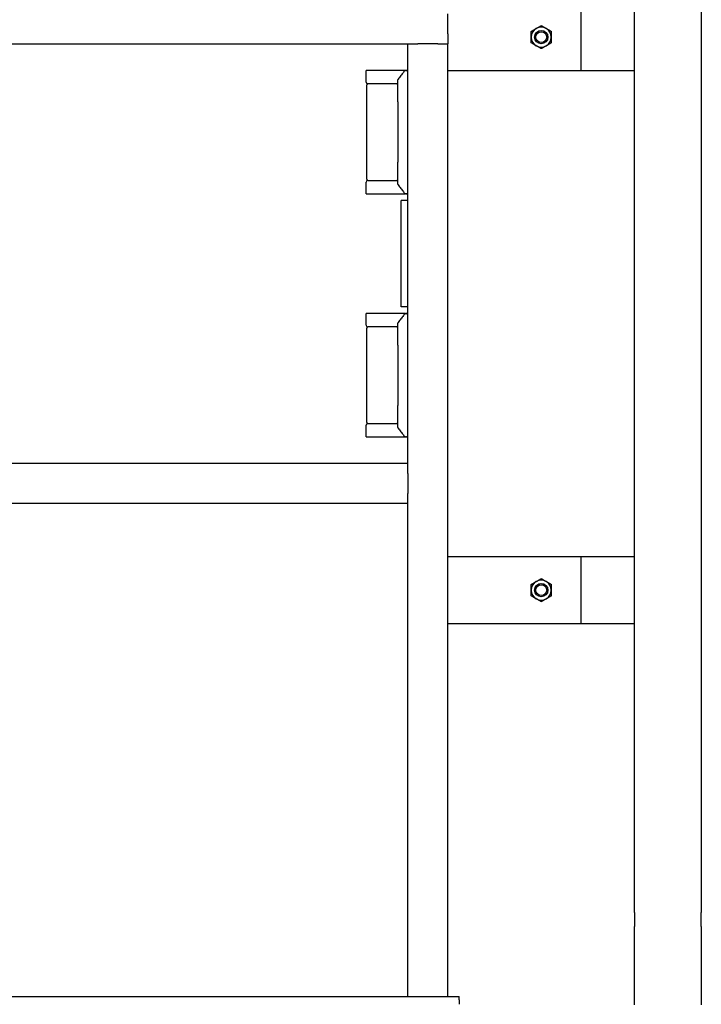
# Model space of a CAD drawing. Header units: inches. Extents: x 24 to 1128, y -94 to 748.
# Tile 460 of 573: x 759 to 785, y 236 to 273. Entities that reach past the tile are written whole.
import ezdxf

# ---------------------------------------------------------------- set-up
doc = ezdxf.new("R2010")
doc.units = ezdxf.units.IN
doc.header["$LTSCALE"] = 32
doc.header["$MEASUREMENT"] = 0
doc.layers.add('Visible (ANSI)', color=7, linetype='Continuous', lineweight=30)

msp = doc.modelspace()

# ---------------------------------------------------------------- linework, layer by layer
at = {"layer": 'Visible (ANSI)'}
for p, q in [((780.21339, 270.87612), (780.21339, 273.37612)), ((782.21339, 239.28145), (782.21339, 273.37612)), ((782.21339, 270.87612), (782.21339, 273.37612)), ((784.71339, 273.37612), (784.71339, 239.28145)), ((775.21339, 272.25112), (775.21339, 273.00112)), ((775.21339, 272.25112), (775.21339, 271.87612)), ((737.21339, 271.87612), (773.71339, 271.87612)), ((773.71339, 256.12612), (773.71339, 271.87612)), ((773.71339, 271.87612), (774.08839, 271.87612)), ((774.83839, 271.87612), (774.08839, 271.87612)), ((774.83839, 271.87612), (775.21339, 271.87612)), ((775.21339, 236.12612), (775.21339, 271.87612)), ((772.14671, 270.43862), (772.14671, 270.87612)), ((773.60193, 270.87612), (772.14671, 270.87612)), ((773.60193, 270.87612), (773.61833, 270.87612)), ((773.66982, 270.87612), (773.61833, 270.87612)), ((773.66982, 270.87612), (773.71339, 270.87612)), ((775.21339, 270.87612), (780.21339, 270.87612)), ((780.21339, 270.87612), (782.21339, 270.87612)), ((773.33839, 269.69857), (773.33839, 270.52265)), ((772.17796, 266.79279), (772.17796, 270.33446)), ((773.04988, 270.37612), (772.20921, 270.37612)), ((773.29673, 270.37612), (773.04988, 270.37612)), ((773.33839, 269.69857), (773.33839, 267.42868)), ((773.33839, 266.6046), (773.33839, 267.42868)), ((772.20921, 266.75112), (773.04988, 266.75112)), ((773.04988, 266.75112), (773.29673, 266.75112)), ((772.14671, 266.25112), (772.14671, 266.68862)), ((772.14671, 266.25112), (773.60193, 266.25112)), ((773.71339, 266.00112), (773.46339, 266.00112)), ((773.46339, 262.00112), (773.46339, 266.00112)), ((773.61833, 266.25112), (773.60193, 266.25112)), ((773.61833, 266.25112), (773.66982, 266.25112)), ((773.71339, 266.25112), (773.66982, 266.25112)), ((773.71339, 262.00112), (773.46339, 262.00112)), ((772.14671, 261.31362), (772.14671, 261.75112)), ((773.60193, 261.75112), (772.14671, 261.75112)), ((773.60193, 261.75112), (773.61833, 261.75112)), ((773.66982, 261.75112), (773.61833, 261.75112)), ((773.66982, 261.75112), (773.71339, 261.75112)), ((772.17796, 257.66779), (772.17796, 261.20946)), ((773.04988, 261.25112), (772.20921, 261.25112)), ((773.29673, 261.25112), (773.04988, 261.25112)), ((773.33839, 260.57357), (773.33839, 261.39765)), ((773.33839, 260.57357), (773.33839, 258.30368)), ((773.33839, 257.4796), (773.33839, 258.30368)), ((772.14671, 257.12612), (772.14671, 257.56362)), ((772.20921, 257.62612), (773.04988, 257.62612)), ((773.04988, 257.62612), (773.29673, 257.62612)), ((772.14671, 257.12612), (773.60193, 257.12612)), ((773.61833, 257.12612), (773.60193, 257.12612)), ((773.61833, 257.12612), (773.66982, 257.12612)), ((773.71339, 257.12612), (773.66982, 257.12612)), ((773.71339, 256.12612), (737.21339, 256.12612)), ((773.71339, 255.75112), (773.71339, 256.12612)), ((773.71339, 255.75112), (773.71339, 255.00112)), ((773.71339, 254.62612), (773.71339, 255.00112)), ((773.71339, 254.62612), (737.21339, 254.62612)), ((773.71339, 236.12612), (773.71339, 254.62612)), ((780.21339, 252.62612), (775.21339, 252.62612)), ((782.21339, 252.62612), (780.21339, 252.62612)), ((780.21339, 250.12612), (780.21339, 252.62612)), ((782.21339, 250.12612), (782.21339, 252.62612)), ((775.21339, 250.12612), (780.21339, 250.12612)), ((780.21339, 250.12612), (782.21339, 250.12612)), ((782.21339, 239.28145), (782.21339, 238.75112)), ((784.71339, 238.75112), (784.71339, 239.28145)), ((782.21339, 236.08063), (782.21339, 238.75112)), ((784.71339, 238.75112), (784.71339, 236.08063)), ((730.63339, 236.12612), (775.63339, 236.12612)), ((775.63339, 236.00511), (775.63339, 236.12612)), ((782.21339, 235.81546), (782.21339, 236.08063)), ((784.71339, 236.08063), (784.71339, 235.81546)), ((775.63339, 236.00511), (775.63339, 235.83596))]:
    msp.add_line(p, q, dxfattribs=at)
for centre, radius in [((778.71339, 272.12612), 0.25014), ((778.71339, 272.12612), 0.25), ((778.71339, 272.12612), 0.20281), ((778.71339, 251.37612), 0.25014), ((778.71339, 251.37612), 0.25), ((778.71339, 251.37612), 0.20281)]:
    msp.add_circle(centre, radius, dxfattribs=at)
for centre, radius, start, end in [((778.71339, 272.12612), 0.375, 120, 180), ((778.71339, 272.12612), 0.375, 60, 120), ((778.71339, 272.12612), 0.375, 0, 60), ((778.71339, 272.12612), 0.375, 180, 240), ((778.71339, 272.12612), 0.375, 300, 0), ((778.71339, 272.12612), 0.375, 240, 300), ((773.61833, 270.83446), 0.04167, 90, 142.9307), ((772.20921, 270.43862), 0.0625, 180, 270), ((773.38006, 270.52265), 0.04167, 142.241974, 180), ((772.21963, 270.33446), 0.04167, 90, 180), ((773.29673, 270.41779), 0.04167, 270, 0), ((772.20921, 266.68862), 0.0625, 90, 180), ((772.21963, 266.79279), 0.04167, 180, 270), ((773.29673, 266.70946), 0.04167, 0, 90), ((773.38006, 266.6046), 0.04167, 180, 217.758026), ((773.61833, 266.29279), 0.04167, 217.0693, 270), ((773.61833, 261.70946), 0.04167, 90, 142.9307), ((772.20921, 261.31362), 0.0625, 180, 270), ((772.21963, 261.20946), 0.04167, 90, 180), ((773.29673, 261.29279), 0.04167, 270, 0), ((773.38006, 261.39765), 0.04167, 142.241974, 180), ((772.20921, 257.56362), 0.0625, 90, 180), ((772.21963, 257.66779), 0.04167, 180, 270), ((773.29673, 257.58446), 0.04167, 0, 90), ((773.38006, 257.4796), 0.04167, 180, 217.758026), ((773.61833, 257.16779), 0.04167, 217.0693, 270), ((778.71339, 251.37612), 0.375, 120, 180), ((778.71339, 251.37612), 0.375, 60, 120), ((778.71339, 251.37612), 0.375, 0, 60), ((778.71339, 251.37612), 0.375, 180, 240), ((778.71339, 251.37612), 0.375, 300, 0), ((778.71339, 251.37612), 0.375, 240, 300)]:
    msp.add_arc(centre, radius, start, end, dxfattribs=at)
for points in [[(778.33839, 272.34263), (778.43887, 272.40064), (778.52589, 272.45088)], [(778.33839, 272.12612), (778.33839, 272.22661), (778.33839, 272.34263)], [(778.52589, 272.45088), (778.61291, 272.50112), (778.71339, 272.55914)], [(778.71339, 272.55914), (778.81387, 272.50112), (778.90089, 272.45088)], [(778.90089, 272.45088), (778.98791, 272.40064), (779.08839, 272.34263)], [(779.08839, 272.34263), (779.08839, 272.22661), (779.08839, 272.12612)], [(778.33839, 271.90962), (778.33839, 272.02564), (778.33839, 272.12612)], [(778.52589, 271.80137), (778.43887, 271.85161), (778.33839, 271.90962)], [(779.08839, 271.90962), (778.98791, 271.85161), (778.90089, 271.80137)], [(779.08839, 272.12612), (779.08839, 272.02564), (779.08839, 271.90962)], [(778.71339, 271.69311), (778.61291, 271.75112), (778.52589, 271.80137)], [(778.90089, 271.80137), (778.81387, 271.75112), (778.71339, 271.69311)], [(778.33839, 251.59263), (778.43887, 251.65064), (778.52589, 251.70088)], [(778.33839, 251.37612), (778.33839, 251.47661), (778.33839, 251.59263)], [(778.52589, 251.70088), (778.61291, 251.75112), (778.71339, 251.80914)], [(778.71339, 251.80914), (778.81387, 251.75112), (778.90089, 251.70088)], [(778.90089, 251.70088), (778.98791, 251.65064), (779.08839, 251.59263)], [(779.08839, 251.59263), (779.08839, 251.47661), (779.08839, 251.37612)], [(778.33839, 251.15962), (778.33839, 251.27564), (778.33839, 251.37612)], [(779.08839, 251.37612), (779.08839, 251.27564), (779.08839, 251.15962)], [(778.52589, 251.05137), (778.43887, 251.10161), (778.33839, 251.15962)], [(778.71339, 250.94311), (778.61291, 251.00112), (778.52589, 251.05137)], [(778.90089, 251.05137), (778.81387, 251.00112), (778.71339, 250.94311)], [(779.08839, 251.15962), (778.98791, 251.10161), (778.90089, 251.05137)]]:
    msp.add_rational_spline(points, [1, 1.0379548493, 1], degree=2, dxfattribs=at)
for points, knots in [([(773.58509, 270.85957), (773.57145, 270.84152), (773.55719, 270.82268), (773.52769, 270.78377), (773.51245, 270.76371), (773.48117, 270.72263), (773.46513, 270.70161), (773.4324, 270.65884), (773.41571, 270.63709), (773.3818, 270.59302), (773.36457, 270.5707), (773.34712, 270.54816)], [0.39491662, 0.39491662, 0.39491662, 0.39491662, 0.6293434, 0.6293434, 0.86377019, 0.86377019, 1.09819697, 1.09819697, 1.33262375, 1.33262375, 1.56705053, 1.56705053, 1.56705053, 1.56705053]), ([(773.63869, 270.86274), (773.63873, 270.86278), (773.63877, 270.86282), (773.64268, 270.86685), (773.64727, 270.87008), (773.65734, 270.8746), (773.66271, 270.87588), (773.66815, 270.87609)], [-0.0004125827, -0.0004125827, -0.0004125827, -0.0004125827, 0, 0, 0.0423918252, 0.0423918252, 0.0842937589, 0.0842937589, 0.0842937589, 0.0842937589]), ([(773.34712, 266.57909), (773.36457, 266.55655), (773.3818, 266.53423), (773.41571, 266.49016), (773.4324, 266.46841), (773.46513, 266.42564), (773.48117, 266.40462), (773.51245, 266.36354), (773.52769, 266.34348), (773.55719, 266.30457), (773.57145, 266.28573), (773.58509, 266.26768)], [0.61128923, 0.61128923, 0.61128923, 0.61128923, 0.84571601, 0.84571601, 1.0801428, 1.0801428, 1.31456958, 1.31456958, 1.54899636, 1.54899636, 1.78342314, 1.78342314, 1.78342314, 1.78342314]), ([(773.63869, 266.26451), (773.63873, 266.26447), (773.63877, 266.26443), (773.64268, 266.2604), (773.64727, 266.25717), (773.65734, 266.25265), (773.66271, 266.25137), (773.66815, 266.25116)], [-0.0846728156, -0.0846728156, -0.0846728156, -0.0846728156, -0.0842603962, -0.0842603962, -0.0418853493, -0.0418853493, 0, 0, 0, 0]), ([(773.58509, 261.73457), (773.57145, 261.71652), (773.55719, 261.69768), (773.52769, 261.65877), (773.51245, 261.63871), (773.48117, 261.59763), (773.46513, 261.57661), (773.4324, 261.53384), (773.41571, 261.51209), (773.3818, 261.46802), (773.36457, 261.4457), (773.34712, 261.42316)], [0.39491662, 0.39491662, 0.39491662, 0.39491662, 0.6293434, 0.6293434, 0.86377019, 0.86377019, 1.09819697, 1.09819697, 1.33262375, 1.33262375, 1.56705053, 1.56705053, 1.56705053, 1.56705053]), ([(773.63869, 261.73774), (773.63873, 261.73778), (773.63877, 261.73782), (773.64268, 261.74185), (773.64727, 261.74508), (773.65734, 261.7496), (773.66271, 261.75088), (773.66815, 261.75109)], [-0.0004125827, -0.0004125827, -0.0004125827, -0.0004125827, 0, 0, 0.0423918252, 0.0423918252, 0.0842937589, 0.0842937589, 0.0842937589, 0.0842937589]), ([(773.34712, 257.45409), (773.36457, 257.43155), (773.3818, 257.40923), (773.41571, 257.36516), (773.4324, 257.34341), (773.46513, 257.30064), (773.48117, 257.27962), (773.51245, 257.23854), (773.52769, 257.21848), (773.55719, 257.17957), (773.57145, 257.16073), (773.58509, 257.14268)], [0.61128923, 0.61128923, 0.61128923, 0.61128923, 0.84571601, 0.84571601, 1.0801428, 1.0801428, 1.31456958, 1.31456958, 1.54899636, 1.54899636, 1.78342314, 1.78342314, 1.78342314, 1.78342314]), ([(773.63869, 257.13951), (773.63873, 257.13947), (773.63877, 257.13943), (773.64268, 257.1354), (773.64727, 257.13217), (773.65734, 257.12765), (773.66271, 257.12637), (773.66815, 257.12616)], [-0.0846728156, -0.0846728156, -0.0846728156, -0.0846728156, -0.0842603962, -0.0842603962, -0.0418853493, -0.0418853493, 0, 0, 0, 0])]:
    msp.add_open_spline(points, degree=3, knots=knots, dxfattribs=at)
for points in [[(773.66815, 270.87609), (773.6687, 270.87611), (773.66926, 270.87612), (773.66982, 270.87612)], [(773.66982, 266.25112), (773.66926, 266.25112), (773.6687, 266.25114), (773.66815, 266.25116)], [(773.66815, 261.75109), (773.6687, 261.75111), (773.66926, 261.75112), (773.66982, 261.75112)], [(773.66982, 257.12612), (773.66926, 257.12612), (773.6687, 257.12614), (773.66815, 257.12616)]]:
    msp.add_open_spline(points, degree=3, dxfattribs=at)

doc.saveas('drawing.dxf')
